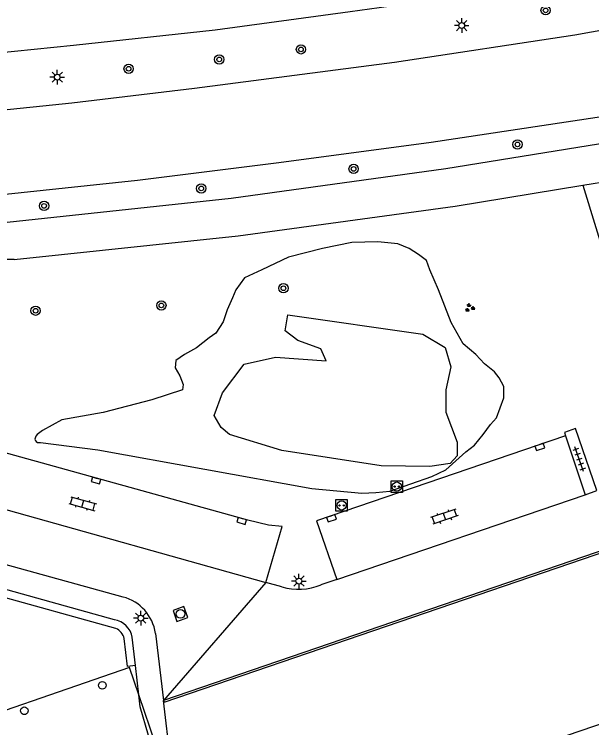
# Model space of a CAD drawing. Extents: x 132994 to 136000, y 393499 to 395512.
# Drawn here: x 134360.4 to 134409.9, y 394911.9 to 394973.2 of the extents above; entities that cross this region are included whole.
import ezdxf

# ---------------------------------------------------------------- set-up
doc = ezdxf.new("R2010")
doc.units = 0
for name, color, linetype in [('gg-bbg-pand overbouw', 7, 'Continuous'), ('gg-bbg-pilaar onder overbouw', 7, 'Continuous'), ('gg-knt-verharding', 7, 'Continuous'), ('gg-knt-verharding nz', 7, 'Continuous'), ('gt-grn-afwateringsgoot', 7, 'Continuous'), ('gt-grn-groengrens', 7, 'Continuous'), ('gt-grn-weggrens', 7, 'Continuous'), ('gt-symb-boom', 7, 'Continuous'), ('gt-symb-groenvak', 7, 'Continuous'), ('gt-symb-klinker verharding', 7, 'Continuous'), ('gt-symb-kolk', 7, 'Continuous'), ('gt-symb-laadpunt elektrisch vervoer', 7, 'Continuous'), ('gt-symb-lichtmast', 7, 'Continuous'), ('gt-symb-rioolschacht', 7, 'Continuous'), ('gt-symb-tegel verharding', 7, 'Continuous')]:
    doc.layers.add(name, color=color, linetype=linetype)

# ---------------------------------------------------------------- blocks, each defined once
blk = doc.blocks.new('gt0-BOOM')
at = {"layer": 'gt-symb-boom'}
for radius in [0.4, 0.2]:
    blk.add_circle((0, 0), radius, dxfattribs=at)
blk = doc.blocks.new('gt0-LMAST')
at = {"layer": 'gt-symb-lichtmast'}
for p, q in [((-0.005, 0.246), (-0.005, 0.621)), ((-0.182, 0.173), (-0.447, 0.438)), ((0.172, 0.173), (0.437, 0.438)), ((-0.255, -0.004), (-0.63, -0.004)), ((-0.182, -0.181), (-0.447, -0.446)), ((-0.005, -0.254), (-0.005, -0.629)), ((0.437, -0.446), (0.172, -0.181)), ((0.245, -0.004), (0.62, -0.004))]:
    blk.add_line(p, q, dxfattribs=at)
blk.add_circle((-0.005, -0.004), 0.25, dxfattribs=at)
blk = doc.blocks.new('gt0-TEG1')
at = {"layer": 'gt-symb-tegel verharding'}
for p, q in [((-1.125, 0), (1.125, 0)), ((-0.9, -0.25), (-0.9, 0.25)), ((-0.45, -0.25), (-0.45, 0.25)), ((0, -0.25), (0, 0.25)), ((0.45, -0.25), (0.45, 0.25)), ((0.9, -0.25), (0.9, 0.25))]:
    blk.add_line(p, q, dxfattribs=at)
blk = doc.blocks.new('gt0-KOLK')
at = {"layer": 'gt-symb-kolk'}
blk.add_lwpolyline([(0, 0), (0.375, 0), (0.375, 0.4), (-0.375, 0.4), (-0.375, 0), (0, 0)], dxfattribs=at)
blk = doc.blocks.new('gt0-GRVAK')
at = {"layer": 'gt-symb-groenvak'}
for p, q in [((-0.11, 0.189), (-0.228, 0.24)), ((-0.182, 0.153), (0.088, 0.153)), ((-0.091, 0.211), (-0.156, 0.322)), ((-0.047, 0.214), (-0.047, 0.393)), ((-0.004, 0.211), (0.061, 0.322)), ((0.015, 0.189), (0.133, 0.24)), ((0.262, -0.052), (0.197, 0.059)), ((0.305, -0.049), (0.305, 0.13)), ((0.349, -0.052), (0.414, 0.059)), ((-0.245, -0.228), (-0.363, -0.177)), ((-0.318, -0.264), (-0.047, -0.264)), ((-0.226, -0.206), (-0.291, -0.095)), ((-0.183, -0.203), (-0.183, -0.024)), ((-0.139, -0.206), (-0.074, -0.095)), ((-0.12, -0.228), (-0.002, -0.177)), ((0.243, -0.074), (0.125, -0.023)), ((0.17, -0.11), (0.441, -0.11)), ((0.368, -0.074), (0.486, -0.023))]:
    blk.add_line(p, q, dxfattribs=at)
blk = doc.blocks.new('gt0-KL1')
at = {"layer": 'gt-symb-klinker verharding'}
for p, q in [((-1.15, 0.3), (1.15, 0.3)), ((-1, -0.3), (-1, 0.3)), ((-0.5, 0.3), (-0.5, 0.45)), ((0, -0.3), (0, 0.3)), ((0.5, 0.3), (0.5, 0.45)), ((1, -0.3), (1, 0.3)), ((-1.15, -0.3), (1.15, -0.3)), ((-0.5, -0.45), (-0.5, -0.3)), ((0.5, -0.45), (0.5, -0.3))]:
    blk.add_line(p, q, dxfattribs=at)
blk = doc.blocks.new('gt0-RS')
at = {"layer": 'gt-symb-rioolschacht'}
blk.add_lwpolyline([(-0.5, -0.5), (0.5, -0.5), (0.5, 0.5), (-0.5, 0.5)], close=True, dxfattribs=at)
blk.add_circle((0, 0), 0.375, dxfattribs=at)
blk = doc.blocks.new('gt0-LEV')
at = {"layer": 'gt-symb-laadpunt elektrisch vervoer'}
blk.add_lwpolyline([(-0.486, 0.501), (0.486, 0.501), (0.486, -0.499), (-0.486, -0.499)], close=True, dxfattribs=at)
for centre, radius in [((0, 0), 0.393), ((-0.186, 0), 0.0566), ((0.186, 0), 0.0566)]:
    blk.add_circle(centre, radius, dxfattribs=at)

msp = doc.modelspace()

# ---------------------------------------------------------------- linework, layer by layer
at = {"layer": 'gg-bbg-pand overbouw'}
msp.add_line((134373.057, 394908.926), (134371.059, 394914.741), dxfattribs=at)
for points in [[(134470.635, 394932.707), (134375.238, 394900.12), (134374.216, 394902.785), (134375.065, 394903.083), (134373.057, 394908.926)], [(134371.059, 394914.741), (134370.254, 394917.084), (134352.714, 394911.027), (134355.004, 394904.314)]]:
    msp.add_lwpolyline(points, dxfattribs=at)
at = {"layer": 'gg-bbg-pilaar onder overbouw'}
for points in [[(134368.251, 394915.56), (134368.235, 394915.46), (134368.189, 394915.369), (134368.117, 394915.297), (134368.026, 394915.251), (134367.926, 394915.235), (134367.826, 394915.251), (134367.735, 394915.297), (134367.663, 394915.369), (134367.617, 394915.46), (134367.601, 394915.56), (134367.617, 394915.66), (134367.663, 394915.751), (134367.735, 394915.823), (134367.826, 394915.869), (134367.926, 394915.885), (134368.026, 394915.869), (134368.117, 394915.823), (134368.189, 394915.751), (134368.235, 394915.66), (134368.251, 394915.56)], [(134361.559, 394913.375), (134361.543, 394913.275), (134361.497, 394913.184), (134361.425, 394913.112), (134361.334, 394913.066), (134361.234, 394913.05), (134361.134, 394913.066), (134361.043, 394913.112), (134360.971, 394913.184), (134360.925, 394913.275), (134360.909, 394913.375), (134360.925, 394913.475), (134360.971, 394913.566), (134361.043, 394913.638), (134361.134, 394913.684), (134361.234, 394913.7), (134361.334, 394913.684), (134361.425, 394913.638), (134361.497, 394913.566), (134361.543, 394913.475), (134361.559, 394913.375)]]:
    msp.add_lwpolyline(points, dxfattribs=at)
at = {"layer": 'gg-knt-verharding'}
for p, q in [((134373.224, 394914.107), (134463.057, 394944.834)), ((134407.664, 394936.988), (134409.371, 394931.923)), ((134409.371, 394931.923), (134410.366, 394932.281)), ((134383.333, 394924.008), (134381.95, 394924.39)), ((134388.057, 394924.634), (134386.693, 394924.192)), ((134372.484, 394920.017), (134373.172, 394914.259)), ((134370.773, 394917.263), (134370.499, 394919.682)), ((134371.059, 394914.741), (134370.773, 394917.263))]:
    msp.add_line(p, q, dxfattribs=at)
for points in [[(134181.256, 394974.689), (134209.243, 394971.59), (134221.244, 394970.272), (134233.381, 394969.083), (134245.372, 394968.182), (134257.471, 394967.503), (134269.48, 394966.937), (134281.435, 394966.533), (134293.275, 394966.486), (134305.453, 394966.589), (134317.521, 394967.066), (134329.593, 394967.685), (134341.364, 394968.396), (134353.624, 394969.332), (134365.444, 394970.524), (134377.624, 394971.848), (134389.198, 394973.427), (134401.639, 394975.176), (134413.001, 394977.142), (134420.527, 394978.557)], [(134421.35, 394973.709), (134408.469, 394971.388), (134392.989, 394969.034), (134375.851, 394966.821), (134365.327, 394965.553), (134350.605, 394964.033), (134341.063, 394963.22), (134328.73, 394962.529), (134314.131, 394962.068), (134299.427, 394961.807), (134287.083, 394961.741), (134274.702, 394961.921), (134255.396, 394962.734), (134237.824, 394963.997), (134220.941, 394965.426), (134203.676, 394967.267), (134187.83, 394968.988), (134180.885, 394969.738)], [(134422.501, 394966.499), (134410.401, 394964.336), (134396.157, 394962.178), (134383.07, 394960.444), (134370.949, 394958.907), (134356.619, 394957.41), (134347.222, 394956.532), (134345.585, 394956.228), (134331.45, 394951.726), (134331.34, 394951.724)], [(134422.961, 394964.115), (134420.951, 394963.715), (134397.406, 394959.905), (134378.976, 394957.376), (134359.774, 394955.316)], [(134409.167, 394958.501), (134421.594, 394960.525), (134433.383, 394962.899)], [(134360.376, 394952.132), (134379.581, 394954.171), (134398.206, 394956.715), (134409.167, 394958.501)], [(134381.95, 394924.39), (134383.375, 394929.213), (134382.187, 394929.301), (134380.418, 394929.735), (134351.323, 394937.821), (134350.126, 394933.35)], [(134410.366, 394932.281), (134408.523, 394937.613), (134407.587, 394937.27), (134407.664, 394936.988)], [(134407.664, 394936.988), (134386.3, 394929.676), (134388.057, 394924.634)], [(134369.713, 394923.141), (134349.213, 394928.81), (134345.878, 394929.509)], [(134368.963, 394921.197), (134348.234, 394926.971), (134345.264, 394927.584)], [(134373.057, 394908.926), (134373.779, 394909.173), (134373.172, 394914.259)]]:
    msp.add_lwpolyline(points, dxfattribs=at)
for centre, radius, start, end in [((134360.48, 394932.579), 19.554, 90.30523, 106.23019), ((134384.753, 394928.856), 5.051, 253.67851, 292.59048), ((134368.762, 394919.507), 3.757, 7.80743, 75.33887), ((134368.637, 394919.33), 1.895, 10.70164, 80.08708), ((134368.635, 394919.328), 1.198, 11.8294, 67.24165)]:
    msp.add_arc(centre, radius, start, end, dxfattribs=at)
at = {"layer": 'gg-knt-verharding nz'}
for p, q in [((134350.126, 394933.35), (134381.95, 394924.39)), ((134388.057, 394924.634), (134409.371, 394931.923))]:
    msp.add_line(p, q, dxfattribs=at)
msp.add_lwpolyline([(134372.621, 394908.777), (134371.177, 394913.7), (134371.059, 394914.741)], dxfattribs=at)
at = {"layer": 'gt-grn-afwateringsgoot'}
for p, q in [((134463.006, 394944.988), (134373.172, 394914.259)), ((134373.172, 394914.259), (134373.224, 394914.107))]:
    msp.add_line(p, q, dxfattribs=at)
at = {"layer": 'gt-grn-groengrens'}
msp.add_line((134409.167, 394958.501), (134416.49, 394934.408), dxfattribs=at)
for points in [[(134392.606, 394932.244), (134396.209, 394933.503), (134397.41, 394934.075), (134399.126, 394935.619), (134399.87, 394936.191), (134400.614, 394937.106), (134401.243, 394937.964), (134401.758, 394938.536), (134402.387, 394940.253), (134402.387, 394941.225), (134401.986, 394941.969), (134401.586, 394942.483), (134400.728, 394943.17), (134399.984, 394943.971), (134398.898, 394944.886), (134397.868, 394946.716), (134396.781, 394949.519), (134396.038, 394951.235), (134395.751, 394952.036), (134395.065, 394952.551), (134394.264, 394953.066), (134393.292, 394953.466), (134391.576, 394953.638), (134389.345, 394953.58), (134386.828, 394953.066), (134383.911, 394952.322), (134381.623, 394951.235), (134380.136, 394950.549), (134379.392, 394949.519), (134379.106, 394948.833), (134378.648, 394947.803), (134378.305, 394946.773), (134377.676, 394945.801), (134377.104, 394945.401), (134376.017, 394944.543), (134374.988, 394943.971), (134374.244, 394943.456), (134374.187, 394942.827), (134374.587, 394942.14), (134374.873, 394941.397), (134374.816, 394940.939), (134372.185, 394940.081), (134368.009, 394938.994), (134364.463, 394938.365), (134362.804, 394937.45), (134362.35, 394937.103), (134362.232, 394936.953), (134362.139, 394936.706), (134362.164, 394936.61), (134362.246, 394936.499), (134362.378, 394936.42), (134362.632, 394936.42), (134367.552, 394935.791), (134385.913, 394932.473), (134390.203, 394932.073), (134391.404, 394932.13), (134392.606, 394932.244)], [(134391.86, 394934.421), (134383.32, 394935.735), (134378.841, 394937.108), (134378.125, 394937.705), (134377.527, 394938.721), (134378.244, 394940.691), (134380.095, 394943.14), (134382.783, 394943.737), (134387.142, 394943.438), (134386.665, 394944.454), (134384.694, 394945.17), (134383.619, 394946.006), (134383.858, 394947.379), (134395.444, 394945.708), (134397.355, 394944.573), (134397.832, 394942.901), (134397.414, 394940.93), (134397.414, 394939.019), (134398.37, 394936.451), (134398.37, 394935.257), (134397.773, 394934.6), (134396.041, 394934.361), (134391.86, 394934.421)], [(134369.098, 394920.433), (134348.069, 394926.29), (134345.818, 394926.755)], [(134370.773, 394917.263), (134370.078, 394917.184), (134369.807, 394919.574)]]:
    msp.add_lwpolyline(points, dxfattribs=at)
at = {"layer": 'gt-grn-weggrens'}
msp.add_line((134381.95, 394924.39), (134373.172, 394914.259), dxfattribs=at)

# ---------------------------------------------------------------- block references
at = {"layer": 'gt-symb-boom'}
for p in [(134405.968, 394973.527), (134384.976, 394970.176), (134377.965, 394969.311), (134370.19, 394968.514), (134403.553, 394962.015), (134389.493, 394959.909), (134376.418, 394958.232), (134362.93, 394956.736), (134383.472, 394949.657), (134362.207, 394947.732), (134372.994, 394948.188)]:
    msp.add_blockref('gt0-BOOM', p, dxfattribs=at)
at = {"layer": 'gt-symb-groenvak'}
msp.add_blockref('gt0-GRVAK', (134399.443, 394947.979), dxfattribs=at)
at = {"layer": 'gt-symb-klinker verharding'}
for p, rotation in [((134366.249, 394931.158), -15.71725244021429), ((134397.269, 394930.047), -161.2751319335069)]:
    msp.add_blockref('gt0-KL1', p, dxfattribs=dict(at, rotation=rotation))
at = {"layer": 'gt-symb-kolk'}
for p, rotation in [((134405.409, 394936.222), -161.22088212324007), ((134367.439, 394933.335), 164.5188140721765), ((134379.949, 394929.869), 164.03098346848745), ((134387.527, 394930.099), -161.09393900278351)]:
    msp.add_blockref('gt0-KOLK', p, dxfattribs=dict(at, rotation=rotation))
at = {"layer": 'gt-symb-laadpunt elektrisch vervoer'}
for p in [(134393.196, 394932.628), (134388.465, 394931.009)]:
    msp.add_blockref('gt0-LEV', p, dxfattribs=at)
at = {"layer": 'gt-symb-lichtmast'}
for p in [(134398.771, 394972.224), (134364.068, 394967.793), (134384.801, 394924.515), (134371.233, 394921.332)]:
    msp.add_blockref('gt0-LMAST', p, dxfattribs=at)
at = {"layer": 'gt-symb-rioolschacht', "rotation": 109.88516511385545}
msp.add_blockref('gt0-RS', (134374.635, 394921.69), dxfattribs=at)
at = {"layer": 'gt-symb-tegel verharding', "rotation": 109.2143118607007}
msp.add_blockref('gt0-TEG1', (134408.844, 394934.971), dxfattribs=at)

doc.saveas('drawing.dxf')
